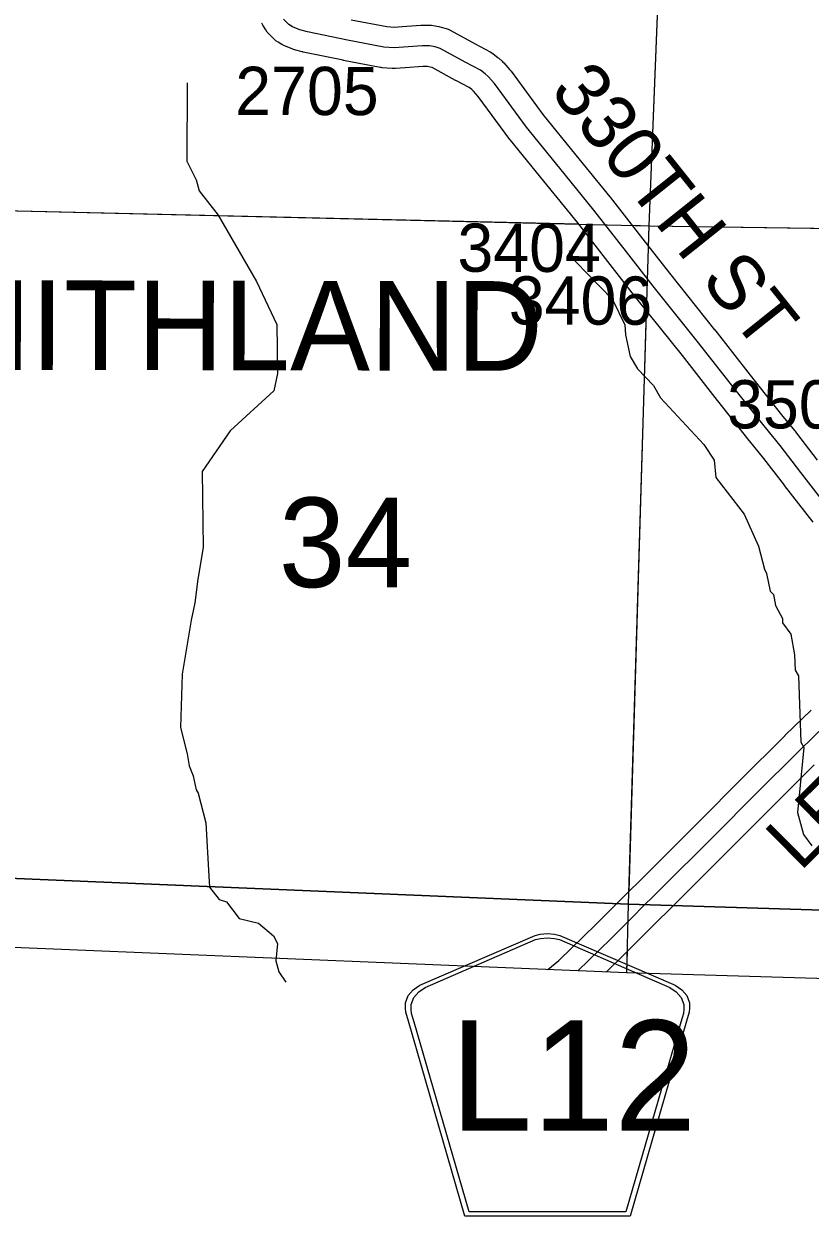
# Model space of a CAD drawing. Extents: x -157.2 to -99.3, y 12.2 to 46.2.
# Drawn here: x -126.15 to -125.008, y 15.926 to 17.656 of the extents above; entities that cross this region are included whole.
import ezdxf

# ---------------------------------------------------------------- set-up
doc = ezdxf.new("R2010")
doc.units = 0
for name, color, linetype in [('tdCoClipBndry', 7, 'Continuous'), ('tdCoCoBndry', 7, 'Continuous'), ('tdCoCoBndryPart', 7, 'Continuous'), ('tdCoCorpTxt', 7, 'Continuous'), ('tdCoHydroRiver', 7, 'Continuous'), ('tdCoSecRdNmbr', 7, 'Continuous'), ('tdCoSecRdTxt', 7, 'Continuous'), ('tdCoSecRteBand', 7, 'Continuous'), ('tdCoSecRteCL', 7, 'Continuous'), ('tdCoSectLine', 7, 'Continuous'), ('tdCoSectLinePart', 7, 'Continuous'), ('tdCoSectNmbr', 7, 'Continuous'), ('tdCoShieldCoRteHrd', 7, 'Continuous'), ('tdCoSurfAsphalt', 7, 'Continuous'), ('tdCoSurfGravel', 7, 'Continuous'), ('tdCoTwpBndryShd', 7, 'Continuous')]:
    doc.layers.add(name, color=color, linetype=linetype)

msp = doc.modelspace()

# ---------------------------------------------------------------- linework, layer by layer
at = {"layer": 'tdCoClipBndry'}
msp.add_lwpolyline([(-122.302, 16.1905), (-125.2749, 16.2789), (-127.2441, 16.3602), (-128.2341, 16.3892), (-129.2216, 16.4019), (-131.209, 16.5298), (-132.1838, 16.5754), (-133.1873, 16.6004), (-134.1718, 16.6514), (-135.1611, 16.7141)], dxfattribs=at)
at = {"layer": 'tdCoCoBndry'}
msp.add_lwpolyline([(-135.1553, 16.8138), (-134.1666, 16.7512), (-133.1821, 16.7002), (-132.2019, 16.6758), (-132.1802, 16.6753), (-131.2035, 16.6296), (-130.2056, 16.5679), (-129.2203, 16.5019), (-128.232, 16.4892), (-127.2406, 16.4601), (-126.2534, 16.4199), (-125.2718, 16.3788), (-124.2853, 16.348)], dxfattribs=at)
at = {"layer": 'tdCoCoBndryPart'}
for points in [[(-126.415, 16.4265), (-126.2534, 16.4199), (-125.2895, 16.3796)], [(-125.2069, 16.3768), (-124.2853, 16.348), (-123.556, 16.3281)]]:
    msp.add_lwpolyline(points, dxfattribs=at)
at = {"layer": 'tdCoHydroRiver'}
for points in [[(-125.9129, 17.5706), (-125.913, 17.457), (-125.8996, 17.4298), (-125.8953, 17.4139), (-125.8679, 17.3784), (-125.8123, 17.2821), (-125.7825, 17.2197), (-125.7814, 17.1486), (-125.7869, 17.1235), (-125.8501, 17.0654), (-125.8912, 17.0066), (-125.8897, 16.8961), (-125.8973, 16.8505), (-125.9015, 16.8159), (-125.9069, 16.7908), (-125.9202, 16.7123), (-125.9224, 16.635), (-125.9125, 16.5968), (-125.9098, 16.5794), (-125.9039, 16.565), (-125.8998, 16.5444), (-125.8968, 16.5396), (-125.8854, 16.4966), (-125.8813, 16.4192), (-125.8802, 16.4034), (-125.8665, 16.3856), (-125.8555, 16.3821), (-125.8373, 16.3579), (-125.8091, 16.3508), (-125.7875, 16.3328), (-125.7815, 16.3216), (-125.7838, 16.2964), (-125.7795, 16.2805), (-125.7696, 16.2652)], [(-125.3581, 17.3274), (-125.3491, 17.3114), (-125.2954, 17.2562), (-125.2775, 17.2194), (-125.2764, 17.2051), (-125.2694, 17.1734), (-125.2588, 17.1557), (-125.2359, 17.1314), (-125.2253, 17.1137), (-125.1626, 17.0456), (-125.1474, 17.0231), (-125.145, 16.9978), (-125.1039, 16.9445), (-125.0832, 16.8981), (-125.0747, 16.8647), (-125.0717, 16.8583), (-125.0661, 16.8329), (-125.0615, 16.8281), (-125.0588, 16.8122), (-125.0483, 16.793), (-125.0485, 16.7867), (-125.0363, 16.7705), (-125.0309, 16.7404), (-125.0299, 16.7183), (-125.0254, 16.7102), (-125.0219, 16.6139), (-125.0174, 16.6058), (-125.0264, 16.5114), (-125.0179, 16.4796), (-125.0057, 16.4635)]]:
    msp.add_lwpolyline(points, dxfattribs=at)
at = {"layer": 'tdCoSecRteBand'}
for points in [[(-125.0041, 16.9332), (-125.0455, 16.9864), (-125.0455, 16.9865), (-125.0456, 16.9866), (-125.0754, 17.0254), (-125.0965, 17.0512), (-125.0967, 17.0514), (-125.0969, 17.0516), (-125.1425, 17.1093), (-125.1426, 17.1094), (-125.1426, 17.1094), (-125.1938, 17.1749), (-125.2595, 17.2569), (-125.2597, 17.257), (-125.2598, 17.2572), (-125.2985, 17.307), (-125.3456, 17.3674), (-125.395, 17.4278), (-125.395, 17.4278), (-125.395, 17.4279), (-125.4433, 17.4873), (-125.4438, 17.4879), (-125.4442, 17.4884), (-125.4901, 17.5508), (-125.4969, 17.5586), (-125.4995, 17.5609), (-125.5032, 17.5638), (-125.5229, 17.5741), (-125.5231, 17.5742), (-125.5233, 17.5743), (-125.557, 17.5928), (-125.5598, 17.5936), (-125.5636, 17.5943), (-125.5704, 17.5943), (-125.5964, 17.5924), (-125.5965, 17.5924), (-125.5965, 17.5924), (-125.6103, 17.5915), (-125.6126, 17.5913), (-125.615, 17.5915), (-125.6295, 17.5927), (-125.6311, 17.5929), (-125.6326, 17.5931), (-125.6858, 17.6033), (-125.6861, 17.6033), (-125.6864, 17.6034), (-125.7441, 17.6154), (-125.7449, 17.6156), (-125.7457, 17.6158), (-125.7568, 17.6188), (-125.7586, 17.6193), (-125.7604, 17.62), (-125.7713, 17.6244), (-125.7733, 17.6253), (-125.7752, 17.6264), (-125.7806, 17.6296), (-125.7839, 17.6315), (-125.7865, 17.6342), (-125.7942, 17.6418), (-125.7967, 17.6444), (-125.7986, 17.6475), (-125.8028, 17.6544), (-125.8045, 17.6571)], [(-125.6744, 17.6621), (-125.6229, 17.6524), (-125.6122, 17.6515), (-125.6008, 17.6523), (-125.5737, 17.6543), (-125.5726, 17.6543), (-125.5715, 17.6543), (-125.5609, 17.6543), (-125.5582, 17.6543), (-125.5555, 17.6539), (-125.5474, 17.6524), (-125.5457, 17.6521), (-125.5441, 17.6516), (-125.5367, 17.6494), (-125.5337, 17.6485), (-125.5309, 17.647), (-125.4946, 17.6271), (-125.4729, 17.6156), (-125.4706, 17.6144), (-125.4685, 17.6128), (-125.4618, 17.6076), (-125.461, 17.6069), (-125.4602, 17.6063), (-125.4556, 17.6021), (-125.4542, 17.6009), (-125.453, 17.5995), (-125.4441, 17.5894), (-125.4433, 17.5884), (-125.4425, 17.5874), (-125.3963, 17.5246), (-125.3485, 17.4657), (-125.2989, 17.4051), (-125.2987, 17.4048), (-125.2985, 17.4046), (-125.2512, 17.3439), (-125.2512, 17.3439), (-125.2511, 17.3439), (-125.2126, 17.2942), (-125.1469, 17.2123), (-125.1467, 17.2121), (-125.1466, 17.212), (-125.0954, 17.1465), (-125.05, 17.089), (-125.0287, 17.0631), (-125.0284, 17.0627), (-125.0281, 17.0623), (-124.9981, 17.0232)], [(-125.3889, 16.2836), (-125.3733, 16.2968), (-125.3189, 16.3497), (-125.2823, 16.3863), (-125.2822, 16.3864), (-125.2821, 16.3865), (-125.2773, 16.3912), (-125.2504, 16.4177), (-125.1676, 16.5004), (-125.1102, 16.5579), (-125.0446, 16.6235), (-125.0444, 16.6236), (-125.0443, 16.6237), (-125.0068, 16.6602)], [(-125.0023, 16.5809), (-125.0677, 16.5154), (-125.1252, 16.458), (-125.1252, 16.458), (-125.1252, 16.458), (-125.2081, 16.3752), (-125.2082, 16.3751), (-125.2082, 16.375), (-125.2352, 16.3484), (-125.24, 16.3438), (-125.2766, 16.3071), (-125.2768, 16.307), (-125.2769, 16.3068), (-125.3044, 16.2801)]]:
    msp.add_lwpolyline(points, dxfattribs=at)
at = {"layer": 'tdCoSecRteCL'}
for points in [[(-124.9804, 16.9516), (-125.0218, 17.0049), (-125.0519, 17.0441), (-125.0733, 17.0702), (-125.119, 17.1279), (-125.1703, 17.1935), (-125.2361, 17.2756), (-125.2748, 17.3255), (-125.3222, 17.3861), (-125.3717, 17.4468), (-125.4201, 17.5062), (-125.4667, 17.5696), (-125.4756, 17.5797), (-125.4802, 17.5839), (-125.4869, 17.5891), (-125.5089, 17.6007), (-125.5454, 17.6206), (-125.5527, 17.6229), (-125.5609, 17.6243), (-125.5715, 17.6243), (-125.5986, 17.6224), (-125.6124, 17.6214), (-125.627, 17.6226), (-125.6802, 17.6327), (-125.738, 17.6448), (-125.749, 17.6478), (-125.7599, 17.6522), (-125.7653, 17.6554), (-125.773, 17.6631)], [(-125.3456, 16.2818), (-125.2978, 16.3283), (-125.2611, 16.3651), (-125.2563, 16.3698), (-125.2293, 16.3964), (-125.1464, 16.4792), (-125.089, 16.5366), (-125.0234, 16.6022), (-124.9856, 16.639), (-124.9393, 16.6863), (-124.8327, 16.7929), (-124.7661, 16.858)]]:
    msp.add_lwpolyline(points, dxfattribs=at)
at = {"layer": 'tdCoSectLine'}
for points in [[(-125.242, 17.3633), (-125.2033, 18.3412)], [(-126.2213, 17.3866), (-125.242, 17.3633)], [(-125.2718, 16.3788), (-125.242, 17.3633)], [(-125.242, 17.3633), (-124.2522, 17.3491)], [(-126.2534, 16.4199), (-125.2718, 16.3788)], [(-125.2745, 16.2789), (-125.2718, 16.3788)], [(-125.2718, 16.3788), (-124.2853, 16.348)]]:
    msp.add_lwpolyline(points, dxfattribs=at)
at = {"layer": 'tdCoSectLinePart'}
for points in [[(-125.242, 17.3633), (-125.2212, 17.8881)], [(-126.2213, 17.3866), (-125.3447, 17.3658)], [(-125.2672, 17.3639), (-125.242, 17.3633)], [(-125.2429, 17.3327), (-125.242, 17.3633)], [(-125.242, 17.3633), (-124.7742, 17.3566)], [(-125.2712, 16.3976), (-125.2457, 17.239)], [(-126.2534, 16.4199), (-125.2895, 16.3796)], [(-125.2069, 16.3768), (-124.2853, 16.348)], [(-125.2745, 16.2789), (-125.2736, 16.3111)]]:
    msp.add_lwpolyline(points, dxfattribs=at)
at = {"layer": 'tdCoShieldCoRteHrd'}
for points in [[(-125.5094, 15.9258), (-125.5913, 16.2087), (-125.5952, 16.2218), (-125.5959, 16.2277), (-125.5959, 16.2355), (-125.5917, 16.2458), (-125.5844, 16.2543), (-125.5748, 16.261), (-125.4075, 16.3333), (-125.4, 16.335), (-125.3896, 16.3359), (-125.3792, 16.335), (-125.3717, 16.3333), (-125.2044, 16.261), (-125.1948, 16.2543), (-125.1875, 16.2458), (-125.1833, 16.2355), (-125.1833, 16.2277), (-125.184, 16.2218), (-125.1879, 16.2087), (-125.2698, 15.9258)], [(-125.5035, 15.9321), (-125.5832, 16.2074), (-125.587, 16.22), (-125.5877, 16.2257), (-125.5877, 16.2332), (-125.5836, 16.2431), (-125.5766, 16.2512), (-125.5674, 16.2576), (-125.4068, 16.3271), (-125.3996, 16.3286), (-125.3896, 16.3295), (-125.3796, 16.3286), (-125.3724, 16.3271), (-125.2118, 16.2576), (-125.2026, 16.2512), (-125.1956, 16.2431), (-125.1915, 16.2332), (-125.1915, 16.2257), (-125.1922, 16.22), (-125.196, 16.2074), (-125.2757, 15.9321)]]:
    msp.add_lwpolyline(points, close=True, dxfattribs=at)
at = {"layer": 'tdCoSurfAsphalt'}
for points in [[(-125.2563, 16.3698), (-125.2293, 16.3964), (-125.1464, 16.4792), (-125.089, 16.5366), (-125.0234, 16.6022), (-124.9856, 16.639)], [(-125.3456, 16.2818), (-125.2978, 16.3283), (-125.2611, 16.3651), (-125.2563, 16.3698)]]:
    msp.add_lwpolyline(points, dxfattribs=at)
at = {"layer": 'tdCoSurfGravel'}
msp.add_lwpolyline([(-124.9804, 16.9516), (-125.0218, 17.0049), (-125.0519, 17.0441), (-125.0733, 17.0702), (-125.119, 17.1279), (-125.1703, 17.1935), (-125.2361, 17.2756), (-125.2748, 17.3255), (-125.3222, 17.3861), (-125.3717, 17.4468), (-125.4201, 17.5062), (-125.4667, 17.5696), (-125.4756, 17.5797), (-125.4802, 17.5839), (-125.4869, 17.5891), (-125.5089, 17.6007), (-125.5454, 17.6206), (-125.5527, 17.6229), (-125.5609, 17.6243), (-125.5715, 17.6243), (-125.5986, 17.6224), (-125.6124, 17.6214), (-125.627, 17.6226), (-125.6802, 17.6327), (-125.738, 17.6448), (-125.749, 17.6478), (-125.7599, 17.6522), (-125.7653, 17.6554), (-125.773, 17.6631)], dxfattribs=at)
at = {"layer": 'tdCoTwpBndryShd'}
msp.add_lwpolyline([(-124.2853, 16.348), (-125.2718, 16.3788), (-126.2534, 16.4199), (-127.2406, 16.4601), (-128.232, 16.4892), (-129.2203, 16.5019), (-130.2056, 16.5679), (-131.2035, 16.6296), (-132.1802, 16.6753), (-132.2019, 16.6758), (-133.1821, 16.7002), (-134.1666, 16.7512), (-135.1553, 16.8138)], dxfattribs=at)

# ---------------------------------------------------------------- texts
at = {"layer": 'tdCoCorpTxt'}
msp.add_text('SMITHLAND', height=0.13, rotation=359.9045, dxfattribs=at).set_placement((-126.4008, 17.1544))
at = {"layer": 'tdCoSecRdNmbr'}
for s, rotation, p in [('2705', 359.9046, (-125.843, 17.5241)), ('3404', 359.9048, (-125.5204, 17.2965)), ('3406', 359.9049, (-125.4458, 17.2199)), ('3504', 359.9051, (-125.1289, 17.0692))]:
    msp.add_text(s, height=0.07, rotation=rotation, dxfattribs=at).set_placement(p)
at = {"layer": 'tdCoSecRdTxt'}
for s, rotation, p in [('330TH ST', 308.5767, (-125.3874, 17.5589)), ('LEE AVE', 44.8344, (-125.0227, 16.425))]:
    msp.add_text(s, height=0.08, rotation=rotation, dxfattribs=at).set_placement(p)
at = {"layer": 'tdCoSectNmbr'}
msp.add_text('34', height=0.13, rotation=359.9046, dxfattribs=at).set_placement((-125.7797, 16.8388))
at = {"layer": 'tdCoShieldCoRteHrd'}
msp.add_text('L12', height=0.16, dxfattribs=at).set_placement((-125.5306, 16.05))

doc.saveas('drawing.dxf')
